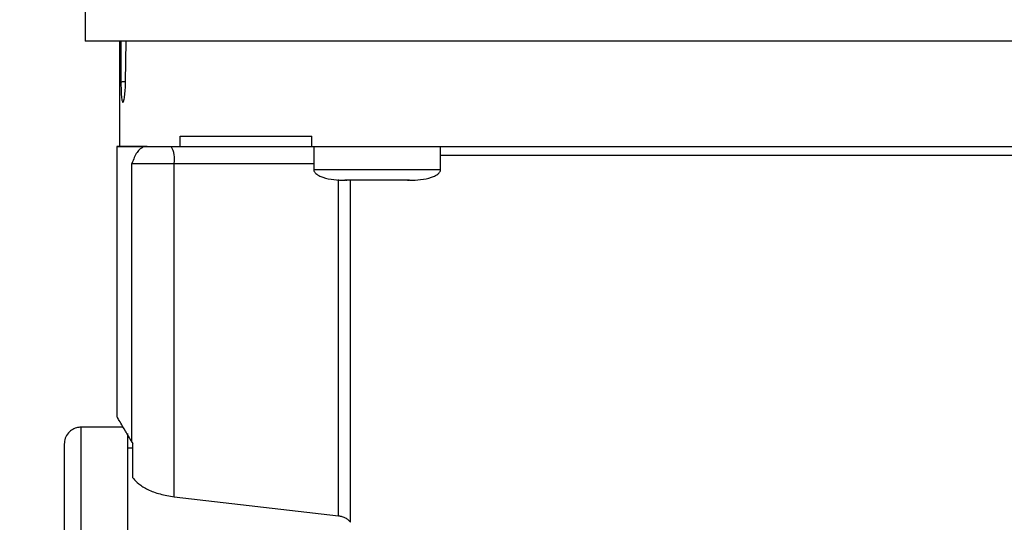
# Model space of a CAD drawing. Header units: inches. Extents: x 170 to 312, y 215 to 248.
# Tile 368 of 387: x 275.022 to 275.251, y 243.156 to 243.273. Entities that reach past the tile are written whole.
import ezdxf

# ---------------------------------------------------------------- set-up
doc = ezdxf.new("R2010")
doc.units = ezdxf.units.IN
doc.header["$LTSCALE"] = 0.25
doc.header["$MEASUREMENT"] = 0
doc.layers.add('ANNOTATIONS', color=1, linetype='Continuous')
doc.layers.add('STANDARD MOTOR LH', color=7, linetype='Continuous')
doc.styles.add('ARIAL', font='arial.ttf', dxfattribs={"height": 0.09375})
doc.dimstyles.new('STANDARD$0', dxfattribs={"dimtxt": 0.09375, "dimasz": 0.09375, "dimexe": 0.03125, "dimexo": 0.046875, "dimgap": 0.09, "dimtad": 0, "dimtih": 1, "dimtoh": 1, "dimdec": 4, "dimzin": 0, "dimdsep": 46, "dimtxsty": 'ARIAL', "dimcen": 0.09, "dimadec": 0, "dimazin": 0, "dimtfac": 1, "dimtdec": 4, "dimtofl": 0, "dimtmove": 0, "dimatfit": 1, "dimfxl": 1, "dimtolj": 1, "dimtzin": 0, "dimarcsym": 0})

# ---------------------------------------------------------------- blocks, each defined once
blk = doc.blocks.new('*D175')
at = {"layer": 'ANNOTATIONS', "color": 0, "lineweight": -2, "transparency": 16777216}
for p, q in [((275.13652, 244.13929), (275.13652, 244.8908)), ((275.92282, 243.29252), (275.92282, 244.8908)), ((275.23027, 244.85955), (275.23972, 244.85955)), ((275.82907, 244.85955), (275.80994, 244.85955))]:
    blk.add_line(p, q, dxfattribs=at)
at = {"layer": 'ANNOTATIONS', "color": 0, "transparency": 16777216}
for points in [[(275.23027, 244.87517), (275.23027, 244.84392), (275.13652, 244.85955)], [(275.82907, 244.87517), (275.82907, 244.84392), (275.92282, 244.85955)]]:
    blk.add_solid(points, dxfattribs=at)
at = {"layer": 'defpoints', "color": 0, "transparency": 16777216}
for p in [(275.13652, 244.85955), (275.13652, 244.09242), (275.92282, 243.24564)]:
    blk.add_point(p, dxfattribs=at)
at = {"layer": 'ANNOTATIONS', "color": 0, "transparency": 16777216, "insert": (275.52483, 244.85955), "char_height": 0.09375, "attachment_point": 5, "style": 'ARIAL'}
blk.add_mtext('\\A1;17 3/8"', dxfattribs=at)
blk = doc.blocks.new('*D176')
at = {"layer": 'ANNOTATIONS', "color": 0, "lineweight": -2, "transparency": 16777216}
for p, q in [((275.02177, 244.68225), (275.02177, 245.24248)), ((275.92282, 243.29252), (275.92282, 245.24248)), ((275.11552, 245.21123), (275.33005, 245.21123)), ((275.82907, 245.21123), (275.69225, 245.21123))]:
    blk.add_line(p, q, dxfattribs=at)
at = {"layer": 'ANNOTATIONS', "color": 0, "transparency": 16777216}
for points in [[(275.11552, 245.22686), (275.11552, 245.19561), (275.02177, 245.21123)], [(275.82907, 245.22686), (275.82907, 245.19561), (275.92282, 245.21123)]]:
    blk.add_solid(points, dxfattribs=at)
at = {"layer": 'defpoints', "color": 0, "transparency": 16777216}
for p in [(275.02177, 245.21123), (275.02177, 244.63538), (275.92282, 243.24564)]:
    blk.add_point(p, dxfattribs=at)
at = {"layer": 'ANNOTATIONS', "color": 0, "transparency": 16777216, "insert": (275.51115, 245.21123), "char_height": 0.09375, "attachment_point": 5, "style": 'ARIAL'}
blk.add_mtext('\\A1;20"', dxfattribs=at)

msp = doc.modelspace()

# ---------------------------------------------------------------- linework, layer by layer
at = {"layer": 'STANDARD MOTOR LH'}
for p, q in [((275.03706, 243.27566), (275.03706, 243.26828)), ((275.04506, 243.26828), (275.04506, 243.24366)), ((275.04532, 243.26828), (275.04536, 243.25879)), ((275.04645, 243.25879), (275.04655, 243.26828)), ((275.0592, 243.24367), (275.0592, 243.24613)), ((275.08986, 243.24367), (275.08986, 243.24613)), ((275.04444, 243.24369), (275.04444, 243.18066)), ((275.0507, 243.24367), (275.0515, 243.24367)), ((275.0515, 243.24367), (275.0592, 243.24367)), ((275.0592, 243.24367), (275.08986, 243.24367)), ((275.09032, 243.24367), (275.09032, 243.23826)), ((275.11985, 243.23826), (275.11985, 243.24367)), ((275.04791, 243.17477), (275.04791, 243.23973)), ((275.05779, 243.16202), (275.05779, 243.23973)), ((275.05779, 243.23973), (275.09032, 243.23973)), ((275.09608, 243.15756), (275.09607, 243.23601)), ((275.0977, 243.2358), (275.09804, 243.2358)), ((275.09886, 243.15604), (275.09886, 243.2358)), ((275.09975, 243.2358), (275.09964, 243.2358)), ((275.11053, 243.2358), (275.11042, 243.2358)), ((275.11212, 243.2358), (275.11247, 243.2358)), ((275.04591, 243.17822), (275.03608, 243.17822)), ((275.03608, 243.08562), (275.03608, 243.17822)), ((275.0469, 243.17673), (275.04691, 243.08562)), ((275.04791, 243.17477), (275.04813, 243.17443)), ((275.04813, 243.16643), (275.04813, 243.17443)), ((275.04813, 243.1733), (275.0469, 243.1733)), ((275.05779, 243.16202), (275.09608, 243.15756))]:
    msp.add_line(p, q, dxfattribs=at)
at = {"layer": 'STANDARD MOTOR LH', "flags": 128}
for points in [[(275.25934, 243.26828), (275.24872, 243.26828), (275.23777, 243.26828), (275.22658, 243.26828), (275.21518, 243.26828), (275.20366, 243.26828), (275.19208, 243.26828), (275.1805, 243.26828), (275.16898, 243.26828), (275.15758, 243.26828), (275.14639, 243.26828), (275.13545, 243.26828), (275.12482, 243.26828), (275.11457, 243.26828), (275.10475, 243.26828), (275.09543, 243.26828), (275.08664, 243.26828), (275.07844, 243.26828), (275.07088, 243.26828), (275.064, 243.26828), (275.05783, 243.26828), (275.05241, 243.26828), (275.04778, 243.26828), (275.04395, 243.26828), (275.04095, 243.26828), (275.03879, 243.26828), (275.03749, 243.26828), (275.03706, 243.26828)], [(275.11985, 243.2417), (275.12554, 243.2417), (275.13342, 243.2417), (275.14181, 243.2417), (275.15063, 243.2417), (275.1598, 243.2417), (275.16925, 243.2417), (275.17889, 243.2417), (275.18864, 243.2417), (275.19843, 243.2417), (275.20816, 243.2417), (275.21775, 243.2417), (275.22713, 243.2417), (275.2362, 243.2417), (275.2449, 243.2417), (275.25314, 243.2417), (275.26086, 243.2417), (275.26431, 243.2417)], [(275.04791, 243.23973), (275.04843, 243.23973), (275.0492, 243.23973), (275.0502, 243.23973), (275.05141, 243.23973), (275.05281, 243.23973), (275.05436, 243.23973), (275.05603, 243.23973), (275.05779, 243.23973)], [(275.11985, 243.23826), (275.11959, 243.23826), (275.11844, 243.23826), (275.11646, 243.23826), (275.11376, 243.23826), (275.11052, 243.23826), (275.10693, 243.23826), (275.10323, 243.23826), (275.09965, 243.23826), (275.09641, 243.23826), (275.09371, 243.23826), (275.09173, 243.23826), (275.09058, 243.23826), (275.09032, 243.23826)], [(275.09975, 243.2358), (275.09974, 243.2358), (275.09965, 243.2358), (275.09946, 243.2358), (275.0992, 243.2358), (275.09886, 243.2358), (275.09847, 243.2358), (275.09804, 243.2358)]]:
    msp.add_lwpolyline(points, dxfattribs=at)
at = {"layer": 'STANDARD MOTOR LH'}
msp.add_arc((275.05161, 243.24069), 0.00625, 351.2209, 28.4833, dxfattribs=at)
for points, knots in [([(275.04536, 243.25879), (275.04548, 243.2588), (275.04573, 243.25881), (275.04605, 243.25883), (275.04624, 243.25884), (275.04628, 243.25884)], [0, 0, 0, 0, 0.44028, 0.889108, 1, 1, 1, 1]), ([(275.04536, 243.25879), (275.04537, 243.25815), (275.04539, 243.25686), (275.04548, 243.25526), (275.04561, 243.25418), (275.0458, 243.25381), (275.04602, 243.25419), (275.04623, 243.25526), (275.0464, 243.25687), (275.04643, 243.25815), (275.04645, 243.25879)], [0, 0, 0, 0, 0.121923, 0.246333, 0.371992, 0.499234, 0.627383, 0.753794, 0.878552, 1, 1, 1, 1]), ([(275.04506, 243.24367), (275.04479, 243.24367), (275.04397, 243.24367), (275.04559, 243.24367), (275.049, 243.24367), (275.0507, 243.24367)], [0, 0, 0, 0, 0.189747, 0.594873, 1, 1, 1, 1]), ([(275.0507, 243.24367), (275.05014, 243.24333), (275.04906, 243.24266), (275.04829, 243.24069), (275.04791, 243.23973)], [0, 0, 0, 0, 0.512646, 1, 1, 1, 1]), ([(275.09032, 243.23834), (275.09033, 243.23823), (275.09033, 243.23799), (275.09053, 243.23765), (275.0909, 243.23725), (275.09156, 243.23685), (275.09374, 243.23598), (275.09583, 243.23588), (275.09758, 243.2358)], [0, 0, 0, 0, 0.041356, 0.086863, 0.140618, 0.240705, 0.3652, 1, 1, 1, 1]), ([(275.11259, 243.2358), (275.11434, 243.23588), (275.11643, 243.23598), (275.11861, 243.23685), (275.11926, 243.23725), (275.11964, 243.23765), (275.11984, 243.23799), (275.11984, 243.23823), (275.11984, 243.23834)], [0, 0, 0, 0, 0.6348, 0.759295, 0.859382, 0.913137, 0.958644, 1, 1, 1, 1]), ([(275.04791, 243.17477), (275.04739, 243.17566), (275.04637, 243.17743), (275.04529, 243.17926), (275.04465, 243.18034), (275.04438, 243.18079), (275.04445, 243.18066), (275.04446, 243.18066)], [0, 0, 0, 0, 0.250548, 0.49252, 0.740292, 0.985174, 1, 1, 1, 1]), ([(275.03639, 243.1782), (275.03601, 243.1782), (275.03523, 243.1782), (275.03408, 243.17775), (275.03304, 243.1769), (275.03228, 243.17569), (275.03219, 243.17474), (275.03214, 243.17428)], [0, 0, 0, 0, 0.173205, 0.36226, 0.55945, 0.788394, 1, 1, 1, 1]), ([(275.03214, 243.17428), (275.03214, 243.17428), (275.03214, 243.17443), (275.03214, 243.17392), (275.03214, 243.17267), (275.03214, 243.17045), (275.03214, 243.16741), (275.03214, 243.16355), (275.03214, 243.15891), (275.03214, 243.15356), (275.03214, 243.14754), (275.03214, 243.14092), (275.03214, 243.13377), (275.03214, 243.12618), (275.03214, 243.11821), (275.03214, 243.10997), (275.03214, 243.10153), (275.03214, 243.09298), (275.03214, 243.08729), (275.03214, 243.08445)], [0, 0, 0, 0, 0.0000093, 0.0625137, 0.1250082, 0.1875126, 0.250007, 0.3125114, 0.3750059, 0.4375103, 0.5000047, 0.5625089, 0.6250036, 0.6875077, 0.7500024, 0.8125068, 0.8750012, 0.9374981, 1, 1, 1, 1]), ([(275.04813, 243.16643), (275.04814, 243.16642), (275.04819, 243.16635), (275.04853, 243.16588), (275.04949, 243.16494), (275.05155, 243.16367), (275.05437, 243.16255), (275.05665, 243.1622), (275.05779, 243.16202)], [0, 0, 0, 0, 0.004532, 0.037707, 0.254612, 0.504386, 0.752372, 1, 1, 1, 1]), ([(275.09608, 243.15756), (275.09635, 243.15751), (275.09692, 243.15741), (275.09769, 243.15709), (275.09838, 243.15663), (275.09869, 243.15624), (275.09886, 243.15604)], [0, 0, 0, 0, 0.221733, 0.456757, 0.712762, 1, 1, 1, 1])]:
    msp.add_open_spline(points, degree=3, knots=knots, dxfattribs=at)
for points in [[(275.0592, 243.24613), (275.0619, 243.24613), (275.06731, 243.24613), (275.07763, 243.24613), (275.08578, 243.24613), (275.08986, 243.24613)], [(275.0515, 243.24367), (275.04963, 243.24367), (275.04588, 243.24367), (275.04533, 243.24367), (275.04506, 243.24367)], [(275.08986, 243.24367), (275.09453, 243.24367), (275.10388, 243.24367), (275.11981, 243.24367), (275.13679, 243.24367), (275.15471, 243.24367), (275.17324, 243.24367), (275.19208, 243.24367), (275.21092, 243.24367), (275.22945, 243.24367), (275.24737, 243.24367), (275.26436, 243.24367), (275.28028, 243.24367), (275.28963, 243.24367), (275.2943, 243.24367)], [(275.10508, 243.2358), (275.1041, 243.2358), (275.10213, 243.2358), (275.09965, 243.2358), (275.09792, 243.2358), (275.09769, 243.2358), (275.09758, 243.2358)], [(275.11259, 243.2358), (275.11248, 243.2358), (275.11225, 243.2358), (275.11052, 243.2358), (275.10803, 243.2358), (275.10607, 243.2358), (275.10508, 243.2358)]]:
    msp.add_open_spline(points, degree=3, dxfattribs=at)

# ---------------------------------------------------------------- dimensions: what is measured, and where the dimension line sits
at = {"layer": 'ANNOTATIONS'}
for base, p2, text, picture, middle in [((275.02177, 245.21123), (275.02177, 244.63538), '20"', '*D176', (275.51115, 245.21123)), ((275.13652, 244.85955), (275.13652, 244.09242), '17 3/8"', '*D175', (275.52483, 244.85955))]:
    dim = msp.add_linear_dim(base=base, p1=(275.92282, 243.24564), p2=p2, text=text, dimstyle='STANDARD$0', dxfattribs=at)
    dim.commit()
    dim.dimension.update_dxf_attribs({"geometry": picture, "text_midpoint": middle, "dimtype": 160})

doc.saveas('drawing.dxf')
